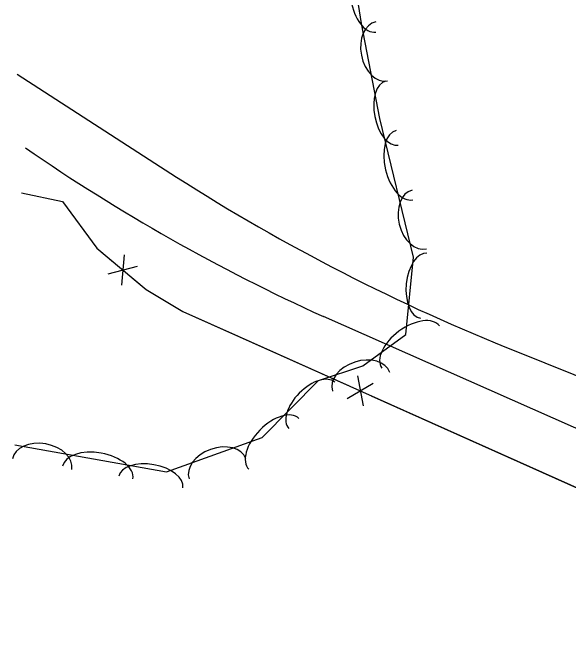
# Model space of a CAD drawing. Extents: x 954793 to 988390, y 1867850 to 1924428.
# Drawn here: x 957896.2 to 957987.7, y 1918460.9 to 1918563.1 of the extents above; entities that cross this region are included whole.
import ezdxf

# ---------------------------------------------------------------- set-up
doc = ezdxf.new("R2010")
doc.units = 0
for name, color, linetype in [('S_DRIVEWAY', 7, 'Continuous'), ('S_FENCE', 7, 'Continuous'), ('S_TREE', 7, 'Continuous')]:
    doc.layers.add(name, color=color, linetype=linetype)

msp = doc.modelspace()

# ---------------------------------------------------------------- linework, layer by layer
at = {"layer": 'S_DRIVEWAY'}
for points in [[(957897.02, 1918552.91), (957923.22, 1918535.97)], [(958082.19, 1918460.94), (958046.38, 1918470.93), (958005.75, 1918487.23), (957947.38, 1918513.07)], [(957979.31, 1918507.25), (958020.88, 1918490.54), (958042.81, 1918483.51), (958067.3, 1918478.57), (958090.93, 1918472.65)]]:
    msp.add_lwpolyline(points, dxfattribs=at)
for centre, major_axis, ratio, start_param, end_param in [((958076.87, 1918799.56), (252.05, -188.82), 0.998235, 4.751377, 4.930445), ((958098.67, 1918807.95), (304.47, -118.87), 0.989815, 4.513677, 4.706802)]:
    msp.add_ellipse(centre, major_axis=major_axis, ratio=ratio, start_param=start_param, end_param=end_param, dxfattribs=at)
at = {"layer": 'S_FENCE'}
for p, q in [((957914.58, 1918523.2), (957914.17, 1918518.22)), ((957911.96, 1918520.06), (957916.78, 1918521.36)), ((957952.96, 1918503.3), (957953.91, 1918498.4)), ((957951.29, 1918499.57), (957955.58, 1918502.13))]:
    msp.add_line(p, q, dxfattribs=at)
for points in [[(957897.72, 1918533.41), (957904.48, 1918531.96), (957910.1, 1918524.27), (957912.84, 1918521.99)], [(957897.72, 1918533.41), (957904.48, 1918531.96), (957910.1, 1918524.27), (957918.22, 1918517.5), (957924.26, 1918513.9), (958038.3, 1918462.91)], [(957915.91, 1918519.43), (957918.22, 1918517.5), (957924.26, 1918513.9), (957933.35, 1918509.83)], [(957933.35, 1918509.83), (957951.61, 1918501.67)], [(957955.26, 1918500.03), (957973.52, 1918491.87)], [(957973.52, 1918491.87), (957991.77, 1918483.71)]]:
    msp.add_lwpolyline(points, dxfattribs=at)
at = {"layer": 'S_TREE'}
msp.add_lwpolyline([(957896.64, 1918491.99), (957921.54, 1918487.55), (957937.28, 1918493.16), (957946.56, 1918502.56), (957953.87, 1918504.94), (957960.96, 1918510.13), (957962.21, 1918522.79), (957956.68, 1918545.61), (957953.63, 1918561.23), (957950.58, 1918580.67)], dxfattribs=at)
for centre, major_axis, ratio in [((957955.08, 1918565.63), (0.91, -5.8), 0.55008), ((957956.95, 1918556.65), (0.95, -4.86), 0.685311), ((957958.67, 1918546.49), (1.03, -5.25), 0.540699), ((957960.72, 1918537.96), (1.38, -5.7), 0.55008), ((957963.15, 1918529.02), (1.17, -4.82), 0.685311), ((957963.88, 1918518.13), (-0.53, -5.32), 0.540699), ((957961.72, 1918508.05), (-4.73, -3.47), 0.55008), ((957953.57, 1918502.34), (-4.71, -1.53), 0.685311), ((957945.47, 1918498.44), (-3.76, -3.8), 0.540699), ((957939.23, 1918492.13), (-4.12, -4.18), 0.55008), ((957901.1, 1918488.78), (-4.88, 0.87), 0.685311), ((957929.96, 1918488.02), (-4.67, -1.67), 0.685311), ((957910.26, 1918487.41), (-5.78, 1.03), 0.55008), ((957918.99, 1918485.85), (-5.26, 0.94), 0.540699)]:
    msp.add_ellipse(centre, major_axis=major_axis, ratio=ratio, start_param=3.141593, end_param=6.283185, dxfattribs=at)

doc.saveas('drawing.dxf')
